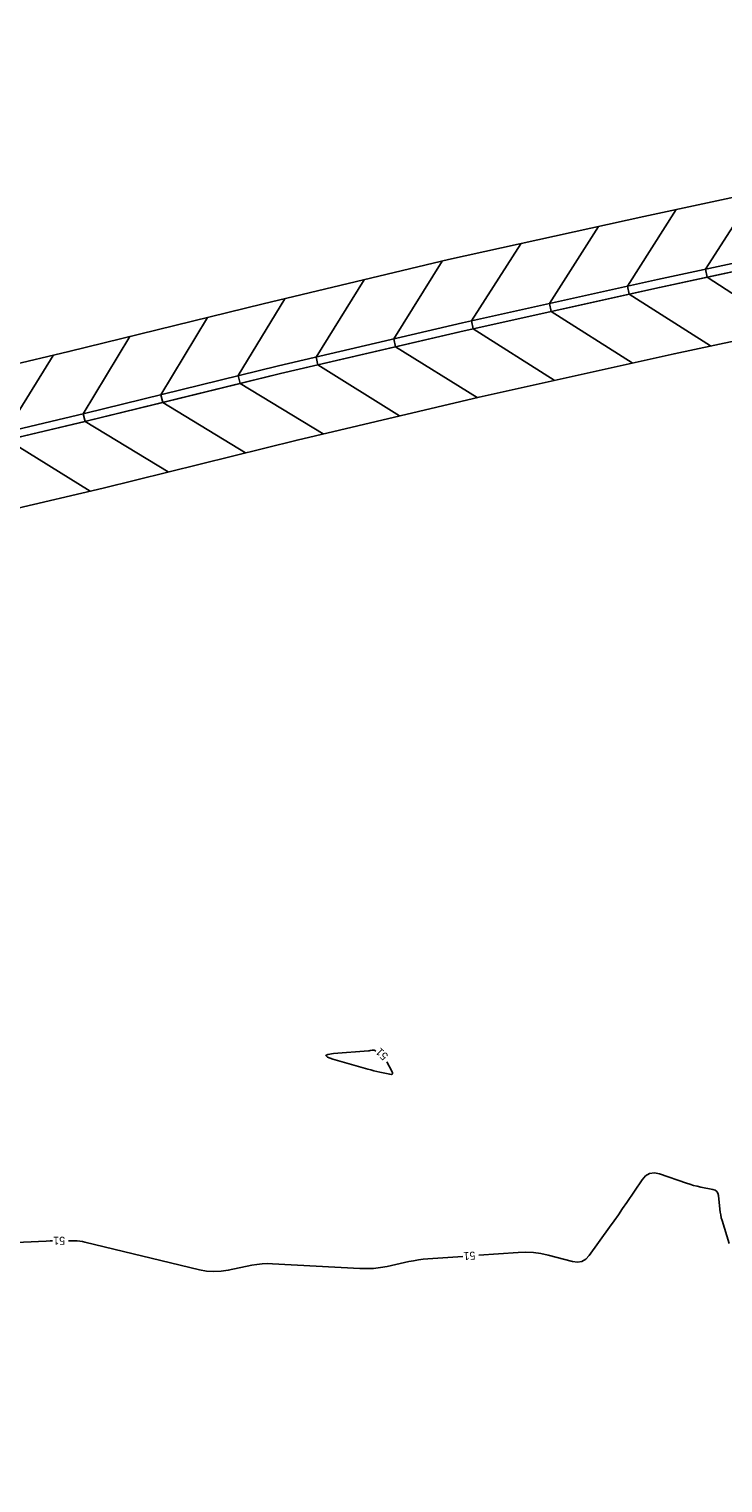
# Model space of a CAD drawing. Extents: x 2384780 to 2405861, y 547869 to 573706.
# Drawn here: x 2393913.8 to 2394087.4, y 553773 to 554136.4 of the extents above; entities that cross this region are included whole.
import ezdxf

# ---------------------------------------------------------------- set-up
doc = ezdxf.new("R2010")
doc.units = 0
for name, color, linetype in [('Old_Level_5', 7, 'Continuous'), ('Old_Level_60', 7, 'Continuous'), ('Prop Lateral Base Ditch Detail CELL', 7, 'Continuous')]:
    doc.layers.add(name, color=color, linetype=linetype)

msp = doc.modelspace()

# ---------------------------------------------------------------- linework, layer by layer
at = {"layer": 'Old_Level_5'}
msp.add_arc((2394828.31077, 550434.91596), 3822, 99.52659444, 110.64289167, dxfattribs=at)
at = {"layer": 'Old_Level_60'}
for points in [[(2394000.57275, 553880.96075), (2394000.284, 553881.1115), (2394000.14025, 553881.1725), (2393999.9925, 553881.20675), (2393999.84125, 553881.2145), (2393999.686, 553881.19575), (2393999.17325, 553881.09125), (2393999.06325, 553881.0705), (2393998.9525, 553881.05325), (2393998.8415, 553881.039), (2393998.73, 553881.02825), (2393989.92675, 553880.3085), (2393988.5035, 553880.10825), (2393988.0065, 553879.81575), (2393988.43625, 553879.43125), (2393989.792, 553878.95475)], [(2393989.792, 553878.95475), (2393998.5045, 553876.45175), (2393999.25375, 553876.24325), (2394000.0065, 553876.0475), (2394000.76225, 553875.8645), (2394001.52125, 553875.69425), (2394004.00575, 553875.159), (2394004.43975, 553875.119), (2394004.67775, 553875.228), (2394004.7195, 553875.4865), (2394004.56475, 553875.89425), (2394003.3295, 553878.25)], [(2394026.3205, 553829.92025), (2394036.1885, 553830.62625), (2394038.08725, 553830.68525), (2394039.97125, 553830.58925), (2394041.84125, 553830.33825), (2394043.697, 553829.9325), (2394049.73525, 553828.35375), (2394050.96525, 553828.193), (2394052.068, 553828.388), (2394053.0435, 553828.93825), (2394053.89125, 553829.84375), (2394059.03675, 553836.95325), (2394060.1325, 553838.4815), (2394061.21425, 553840.01925), (2394062.282, 553841.567), (2394063.336, 553843.12425), (2394067.13925, 553848.79875), (2394068.02525, 553849.80275), (2394069.05325, 553850.38275), (2394070.223, 553850.5385), (2394071.53475, 553850.27025), (2394078.23075, 553847.945), (2394079.11975, 553847.6535), (2394080.017, 553847.39375), (2394080.923, 553847.16525), (2394081.8375, 553846.9685), (2394084.839, 553846.37725), (2394085.41025, 553846.18475), (2394085.83725, 553845.861), (2394086.12025, 553845.406), (2394086.25925, 553844.8195), (2394086.6055, 553841.44575), (2394086.69675, 553840.72625), (2394086.8215, 553840.0135), (2394086.98025, 553839.3075), (2394087.1725, 553838.608), (2394088.9125, 553832.82175)], [(2393821.425, 553836.22225), (2393836.786, 553829.727), (2393838.41025, 553829.1325), (2393840.069, 553828.70775), (2393841.762, 553828.453), (2393843.4895, 553828.368), (2393849.18925, 553828.368), (2393850.4095, 553828.38775), (2393851.627, 553828.44725), (2393852.84175, 553828.54625), (2393854.054, 553828.685), (2393877.64425, 553831.77225), (2393878.8235, 553831.907), (2393880.005, 553832.0035), (2393881.18925, 553832.06125), (2393882.37575, 553832.0805), (2393886.2565, 553832.0805), (2393887.08775, 553832.08525), (2393887.919, 553832.0995), (2393888.75, 553832.12325), (2393889.58075, 553832.15625), (2393918.06525, 553833.4555), (2393919.03275, 553833.49425), (2393919.6685, 553833.51225)], [(2393923.66825, 553833.54375), (2393925.10025, 553833.54375), (2393925.77575, 553833.524), (2393926.44675, 553833.46425), (2393927.11275, 553833.3645), (2393927.774, 553833.225), (2393956.4055, 553826.2955), (2393958.2045, 553825.96175), (2393960.00675, 553825.83075), (2393961.81225, 553825.9025), (2393963.62125, 553826.17675), (2393969.53575, 553827.40375), (2393970.80625, 553827.625), (2393972.083, 553827.763), (2393973.366, 553827.818), (2393974.6555, 553827.7895), (2393996.578, 553826.602), (2393998.2845, 553826.56625), (2393999.98175, 553826.6445), (2394001.67, 553826.8365), (2394003.34925, 553827.14225), (2394008.81975, 553828.32775), (2394009.99525, 553828.5605), (2394011.1765, 553828.7515), (2394012.36375, 553828.90025), (2394013.55725, 553829.00675), (2394022.33075, 553829.63475)]]:
    msp.add_lwpolyline(points, dxfattribs=at)
at = {"layer": 'Prop Lateral Base Ditch Detail CELL'}
for points in [[(2393200.99192, 553790.02656), (2393238.19561, 553805.43401), (2393279.8466, 553828.70655), (2393323.91391, 553852.57709), (2393366.54347, 553874.35425), (2393412.62296, 553893.76318), (2393457.51985, 553910.30398), (2393503.75233, 553929.36017), (2393548.50183, 553946.22605), (2393595.48466, 553963.33203), (2393641.13581, 553977.68056), (2393688.89482, 553992.52278), (2393734.63891, 554006.3443), (2393782.76802, 554019.93787), (2393828.91183, 554032.25854), (2393877.32266, 554044.7951), (2393923.75753, 554055.8011), (2393972.31669, 554067.71958), (2394018.72719, 554078.77665), (2394067.55317, 554089.54837), (2394114.21374, 554099.57452), (2394163.13247, 554109.94966), (2394210.20873, 554118.04215), (2394235.39725, 554122.86625)], [(2393196.21579, 553777.454), (2393241.78933, 553798.07457), (2393284.02781, 553819.54234), (2393328.77504, 553841.92266), (2393371.7592, 553862.08267), (2393417.77924, 553881.63149), (2393462.19292, 553898.45735), (2393508.67676, 553916.87632), (2393553.2797, 553933.11552), (2393600.43441, 553949.74984), (2393645.79137, 553963.78787), (2393693.58724, 553978.52011), (2393739.12654, 553991.68899), (2393787.29137, 554005.16591), (2393833.15631, 554016.9812), (2393881.58936, 554029.43779), (2393927.62346, 554040.32463), (2393976.18456, 554052.23535), (2394022.24377, 554062.94962), (2394071.05348, 554073.79455), (2394117.30087, 554083.73048), (2394166.25288, 554093.93482), (2394212.88307, 554102.10599), (2394313.54857, 554117.8067)], [(2393197.09338, 553775.65682), (2393242.66692, 553796.2774), (2393284.85799, 553817.72278), (2393329.60522, 553840.1031), (2393372.54152, 553860.24202), (2393418.56156, 553879.79085), (2393462.92681, 553896.59687), (2393509.41065, 553915.01584), (2393553.9645, 553931.23641), (2393601.11921, 553947.87073), (2393646.42686, 553961.89151), (2393694.22272, 553976.62375), (2393739.71213, 553989.77664), (2393787.87696, 554003.25356), (2393833.69168, 554015.05419), (2393882.12474, 554027.51078), (2393928.10815, 554038.38425), (2393976.66925, 554050.29497), (2394022.67757, 554060.99723), (2394071.48728, 554071.84217), (2394117.68337, 554081.76739), (2394166.63537, 554091.97174), (2394213.21407, 554100.13357), (2394319.2218, 554116.6676)], [(2394103.64835, 554061.34127), (2394083.43023, 554074.40811), (2394083.43023, 554074.40811), (2394083.43023, 554074.40811), (2394083.00817, 554076.37256), (2394095.38927, 554095.52963)], [(2394084.263, 554057.21369), (2394063.91926, 554070.16064), (2394063.91926, 554070.16064), (2394063.91926, 554070.16064), (2394063.48345, 554072.12209), (2394075.68582, 554091.29587)], [(2394064.67214, 554052.94511), (2394044.42655, 554065.82959), (2394044.42655, 554065.82959), (2394044.42655, 554065.82959), (2394043.99074, 554067.79104), (2394056.25038, 554087.05482)], [(2394045.17943, 554048.61406), (2394024.93384, 554061.49855), (2394024.93384, 554061.49855), (2394024.93384, 554061.49855), (2394024.49803, 554063.46), (2394036.78038, 554082.75945)], [(2394204.72114, 554082.01161), (2394169.87589, 554075.3405), (2394120.94568, 554065.02425), (2394075.16783, 554055.27713), (2394026.35812, 554044.43219), (2393980.81848, 554033.68436), (2393932.28307, 554021.6708), (2393886.70436, 554011.02713), (2393838.11765, 553999.12359), (2393792.70101, 553987.4996), (2393744.51041, 553974.10683), (2393699.38858, 553961.20829), (2393651.57397, 553946.53199), (2393606.53909, 553932.99853), (2393559.11251, 553917.11022), (2393515.04475, 553900.7329), (2393467.69529, 553884.50837), (2393424.09452, 553866.77288), (2393377.88986, 553847.65846), (2393334.58216, 553829.19484), (2393289.16747, 553808.27745), (2393248.29138, 553784.7593), (2393204.11981, 553773.00809)], [(2394102.9528, 554078.60253), (2394083.43023, 554074.40811), (2394071.48728, 554071.84217), (2394063.91926, 554070.16064), (2394044.42655, 554065.82959), (2394024.93384, 554061.49855), (2394022.67757, 554060.99723), (2394005.47994, 554056.99679), (2393986.03113, 554052.47269), (2393976.66925, 554050.29497), (2393966.61114, 554047.82799), (2393947.21789, 554043.07135), (2393928.10815, 554038.38425), (2393927.82407, 554038.31708), (2393908.39189, 554033.72204)], [(2394025.85329, 554044.31305), (2394005.47994, 554056.99679), (2394005.47994, 554056.99679), (2394005.47994, 554056.99679), (2394005.02471, 554058.95383), (2394017.14895, 554078.42847)], [(2394006.48138, 554039.74107), (2393986.03113, 554052.47269), (2393986.03113, 554052.47269), (2393986.03113, 554052.47269), (2393985.57589, 554054.42973), (2393997.59977, 554073.74315)], [(2393987.389, 554035.23507), (2393966.61114, 554047.82799), (2393966.61114, 554047.82799), (2393966.61114, 554047.82799), (2393966.1325, 554049.77943), (2393977.79685, 554069.0252)], [(2393967.95824, 554030.50117), (2393947.21789, 554043.07135), (2393947.21789, 554043.07135), (2393947.21789, 554043.07135), (2393946.73925, 554045.02279), (2393958.42934, 554064.31103)], [(2393948.61608, 554025.71357), (2393927.82463, 554038.31471), (2393927.82463, 554038.31471), (2393927.82463, 554038.31471), (2393927.346, 554040.26615), (2393939.03375, 554059.55053)], [(2393929.10824, 554020.9294), (2393908.39189, 554033.72204), (2393908.39189, 554033.72204), (2393908.39189, 554033.72204), (2393907.92952, 554035.6774), (2393919.77299, 554054.85668)]]:
    msp.add_lwpolyline(points, dxfattribs=at)

# ---------------------------------------------------------------- texts
at = {"layer": 'Old_Level_60'}
for rotation, p in [(135.4836667, (2394003.79775, 553879.864)), (180.4516222, (2393922.794, 553834.55125)), (184.0930889, (2394025.385, 553830.85575))]:
    msp.add_text('51', height=2, rotation=rotation, dxfattribs=at).set_placement(p)

doc.saveas('drawing.dxf')
